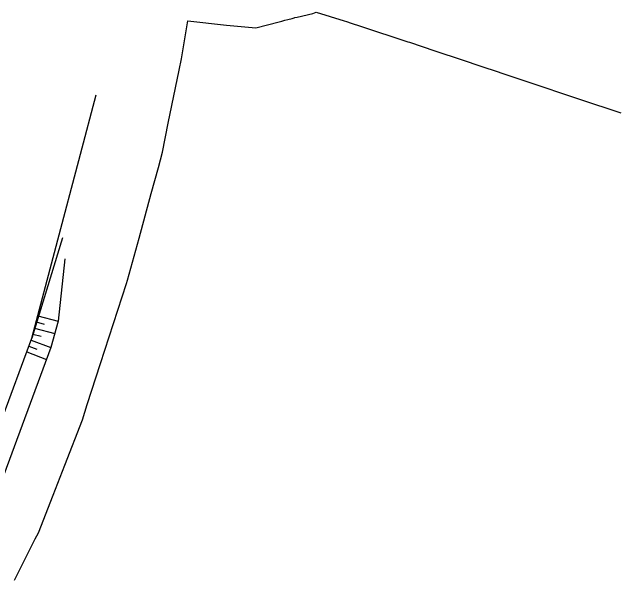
# Model space of a CAD drawing. Extents: x -602419 to -601554, y -1162937 to -1162362.
# Drawn here: x -601698.2 to -601553.6, y -1162548.7 to -1162414 of the extents above; entities that cross this region are included whole.
import ezdxf

# ---------------------------------------------------------------- set-up
doc = ezdxf.new("R2010")
doc.units = 0
doc.layers.add('Podklad', color=7, linetype='Continuous')

msp = doc.modelspace()

# ---------------------------------------------------------------- linework, layer by layer
at = {"layer": 'Podklad'}
for points in [[(-601697.63, -1162548.77), (-601695.23, -1162544.05), (-601692.68, -1162539.02), (-601691.92, -1162537.53), (-601688.43, -1162528.58), (-601685.67, -1162521.49), (-601681.47, -1162510.71), (-601680.3, -1162507.1), (-601677.15, -1162497.37), (-601673.05, -1162484.69), (-601671.02, -1162478.41), (-601670.75, -1162477.58), (-601668.02, -1162467.6), (-601665.11, -1162456.99), (-601663.42, -1162450.83), (-601662.47, -1162447.17), (-601661.06, -1162440.3), (-601658.5, -1162427.77), (-601657.95, -1162425.07), (-601656.43, -1162416.01), (-601647.2, -1162417.07), (-601640.28, -1162417.72), (-601634.75, -1162416.26), (-601634.06, -1162416.08), (-601633.38, -1162415.9), (-601632.7, -1162415.72), (-601631.64, -1162415.44), (-601631.16, -1162415.28), (-601630.99, -1162415.24), (-601630.44, -1162415.12), (-601626.72, -1162414.28), (-601625.91, -1162413.97), (-601619.27, -1162416), (-601618.7, -1162416.17), (-601617.59, -1162416.54), (-601615.41, -1162417.26), (-601604.14, -1162421.01), (-601603.8, -1162421.12), (-601597.75, -1162423.13), (-601591.27, -1162425.28), (-601586.85, -1162426.75), (-601582.73, -1162428.12), (-601582.06, -1162428.34), (-601576.58, -1162430.16), (-601562.95, -1162434.81), (-601554.07, -1162437.73), (-601553.57, -1162437.89)], [(-601697.63, -1162548.77), (-601695.23, -1162544.05), (-601692.68, -1162539.02), (-601691.92, -1162537.53), (-601688.43, -1162528.58), (-601685.67, -1162521.49), (-601681.47, -1162510.71), (-601680.3, -1162507.1), (-601677.15, -1162497.37), (-601673.05, -1162484.69), (-601671.02, -1162478.41), (-601670.75, -1162477.58), (-601668.02, -1162467.6), (-601665.11, -1162456.99), (-601663.42, -1162450.83), (-601662.47, -1162447.17), (-601661.06, -1162440.3), (-601658.5, -1162427.77), (-601657.95, -1162425.07), (-601656.43, -1162416.01), (-601647.2, -1162417.07), (-601640.28, -1162417.72), (-601634.75, -1162416.26), (-601634.06, -1162416.08), (-601633.38, -1162415.9), (-601632.7, -1162415.72), (-601631.64, -1162415.44), (-601631.16, -1162415.28), (-601630.99, -1162415.24), (-601630.44, -1162415.12), (-601626.72, -1162414.28), (-601625.91, -1162413.97), (-601619.27, -1162416), (-601618.7, -1162416.17), (-601617.59, -1162416.54), (-601615.41, -1162417.26), (-601604.14, -1162421.01), (-601603.8, -1162421.12), (-601597.75, -1162423.13), (-601591.27, -1162425.28), (-601586.85, -1162426.75), (-601582.73, -1162428.12), (-601582.06, -1162428.34), (-601576.58, -1162430.16), (-601562.95, -1162434.81), (-601554.07, -1162437.73), (-601553.57, -1162437.89)], [(-601734.59, -1162580.77), (-601717.04, -1162553.06), (-601708.29, -1162531.19), (-601693.48, -1162491.34), (-601681.9183, -1162447.6661), (-601678.2, -1162433.62)], [(-601686.22, -1162467.51), (-601693.48, -1162491.34)], [(-601685.6599, -1162472.53), (-601687.24, -1162487.32), (-601688.9699, -1162493.56), (-601702.6599, -1162530.4099), (-601703.76, -1162533.33), (-601704.88, -1162536.12), (-601708.28, -1162546.74)], [(-601692.08, -1162486.04), (-601687.24, -1162487.32)], [(-601692.46, -1162487.49), (-601690.53, -1162488)], [(-601692.84, -1162488.94), (-601688.01, -1162490.2199)], [(-601693.23, -1162490.39), (-601691.29, -1162490.9)], [(-601693.6599, -1162491.82), (-601688.9699, -1162493.56)], [(-601694.18, -1162493.23), (-601692.31, -1162493.93)], [(-601694.7, -1162494.63), (-601690.02, -1162496.38)]]:
    msp.add_lwpolyline(points, dxfattribs=at)

doc.saveas('drawing.dxf')
